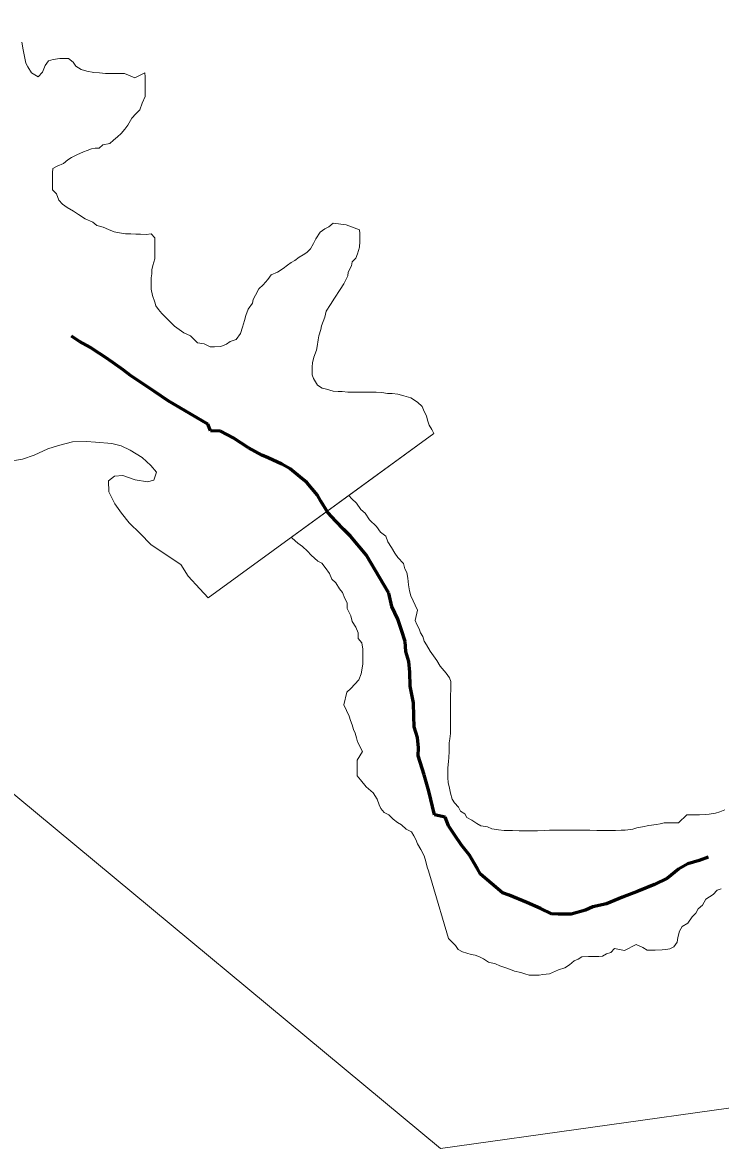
# Model space of a CAD drawing. Extents: x 553962 to 842807, y 8883888 to 9032388.
# Drawn here: x 803529 to 803899, y 9014473 to 9015070 of the extents above; entities that cross this region are included whole.
import ezdxf

# ---------------------------------------------------------------- set-up
doc = ezdxf.new("R2010")
doc.units = 0
doc.header["$LTSCALE"] = 200
doc.linetypes.add('LONG_DASH_SHORT_DASH', pattern=[9.9, 6, -1.2, 1.5, -1.2])
for name, color, linetype, lineweight in [('23', 7, 'Continuous', 13), ('25', 7, 'Continuous', 13), ('7', 7, 'LONG_DASH_SHORT_DASH', 60), ('8', 7, 'Continuous', 13)]:
    doc.layers.add(name, color=color, linetype=linetype, lineweight=lineweight)

msp = doc.modelspace()

# ---------------------------------------------------------------- linework, layer by layer
at = {"layer": '23'}
for points in [[(803588.6, 9015040.5), (803583.1, 9015042.8), (803579.9, 9015042.8), (803577.9, 9015042.9), (803575.1, 9015042.9), (803573.1, 9015042.9), (803569.9, 9015043.2), (803566.9, 9015043.4), (803563.1, 9015044.2), (803560.1, 9015045), (803557.4, 9015046.8), (803555.9, 9015048.8), (803553.4, 9015050.8), (803548.9, 9015050.8), (803545.4, 9015050.3), (803542.9, 9015049.6), (803541.1, 9015047.1), (803539.6, 9015043.6), (803537.3, 9015041.1), (803533.8, 9015043.2), (803531.9, 9015046.4), (803530.9, 9015048.4), (803530.2, 9015051.9), (803529.5, 9015055.4), (803528.7, 9015059.5)], [(803592.5, 9015027.2), (803594, 9015030.7), (803594.1, 9015034.2), (803594.1, 9015037.5), (803594.1, 9015041.2), (803593.9, 9015043.2), (803588.6, 9015040.5)], [(803700.6, 9014962.7), (803693.6, 9014963.5), (803691.3, 9014961.7), (803689.3, 9014960.5), (803686.8, 9014958.8), (803684.5, 9014955.3), (803683.2, 9014952.8), (803681.7, 9014950), (803679.7, 9014948.1), (803677.7, 9014946.8), (803675.7, 9014945.6), (803673.4, 9014943.8), (803671.4, 9014942.8), (803669.4, 9014941.4), (803667.1, 9014939.6), (803664.1, 9014937.6), (803660.8, 9014936.2), (803659.1, 9014933.7), (803656.6, 9014930.9), (803654.3, 9014928.7), (803652.5, 9014925.5), (803651.2, 9014923.2), (803651, 9014921.2), (803648.7, 9014918), (803647.4, 9014914.7), (803646.7, 9014912), (803645.6, 9014908.5), (803644.6, 9014905.2), (803642.3, 9014902), (803639.1, 9014900.8), (803637.1, 9014899.5), (803634.1, 9014898.3), (803630.8, 9014898.1), (803628.5, 9014898.1), (803625.3, 9014899.6), (803621.8, 9014900.1), (803618.1, 9014903.9), (803614.6, 9014905.4), (803609.6, 9014909), (803606.1, 9014912.5), (803602.9, 9014915.8), (803601.2, 9014917.8), (803599.7, 9014919.8), (803599.2, 9014921.8), (803598, 9014925.3), (803597.3, 9014928.6), (803597.3, 9014930.6), (803597.3, 9014932.6), (803597.3, 9014934.6), (803597.6, 9014936.8), (803597.6, 9014938.8), (803598.1, 9014941.1), (803599.1, 9014944.6), (803599.2, 9014948.8), (803599.2, 9014951.8), (803599.2, 9014955.8), (803597.2, 9014957.9), (803594.5, 9014957.6), (803591.5, 9014957.7), (803589.2, 9014957.7), (803586.5, 9014957.9), (803583.7, 9014958), (803580.5, 9014958.5), (803577.7, 9014959), (803574.7, 9014960.3), (803571.8, 9014961.5), (803568.5, 9014962.3), (803566.3, 9014964.1), (803562.3, 9014965.8), (803558.8, 9014968.1), (803556.1, 9014969.9), (803552.8, 9014971.9), (803550.3, 9014973.7), (803548.3, 9014975.7), (803547.1, 9014979.2), (803544.9, 9014981.2), (803544.9, 9014984.7), (803544.9, 9014988.2), (803545, 9014990.2), (803545.2, 9014992.5), (803547.5, 9014993.7), (803550.8, 9014995.2), (803553, 9014997.2), (803555, 9014998.4), (803557.8, 9014999.7), (803561.3, 9015001.4), (803563.3, 9015002.1), (803565.6, 9015002.9), (803567.6, 9015003.4), (803569.6, 9015003.4), (803571.6, 9015005.1), (803575.3, 9015005.8), (803577.3, 9015007.6), (803579.4, 9015009.3), (803581.4, 9015011), (803583.2, 9015013.3), (803584.9, 9015015.5), (803587, 9015019.3), (803589.2, 9015021.5), (803591.2, 9015023.7), (803592.5, 9015027.2)], [(803747, 9014852.2), (803746, 9014854.2), (803744.5, 9014856.5), (803743.6, 9014859.2), (803743.1, 9014861.5), (803741.8, 9014863.8), (803740.8, 9014866.5), (803738.4, 9014868.8), (803734.9, 9014871.1), (803731.1, 9014872.1), (803727.9, 9014872.9), (803724.9, 9014873.4), (803722.4, 9014873.4), (803719.4, 9014873.9), (803716.4, 9014874), (803714.4, 9014874), (803711.7, 9014874), (803708.9, 9014874), (803705.9, 9014874), (803703.4, 9014874), (803701.4, 9014874.1), (803698.4, 9014874.3), (803696.4, 9014874.3), (803693.6, 9014874.6), (803690.2, 9014875.6), (803687.9, 9014876.1), (803685.4, 9014877.7), (803683.2, 9014881.2), (803682.5, 9014883.2), (803682.5, 9014885.2), (803682.5, 9014887.5), (803682.8, 9014889.5), (803683.5, 9014892.5), (803684.8, 9014896.2), (803685.1, 9014898.2), (803685.8, 9014901.7), (803686.1, 9014903.9), (803687.1, 9014907.2), (803687.4, 9014909.2), (803689.2, 9014913.7), (803690, 9014916.9), (803692.2, 9014920.4), (803694.3, 9014923.9), (803697.3, 9014928.4), (803699.3, 9014931.4), (803701.4, 9014935.6), (803701.6, 9014937.6), (803703.4, 9014940.9), (803703.7, 9014943.1), (803705.7, 9014945.1), (803706.5, 9014947.4), (803707.7, 9014950.9), (803707.8, 9014953.9), (803707.8, 9014956.1), (803707.8, 9014958.1), (803707.6, 9014960.1), (803700.6, 9014962.7)], [(803743.1, 9014740.1), (803741.9, 9014742.1), (803741.2, 9014744.6), (803739.9, 9014746.6), (803739.2, 9014748.6), (803738, 9014750.9), (803737.2, 9014753.1), (803738.3, 9014758.6), (803734.8, 9014766.2), (803734.1, 9014768.7), (803733.6, 9014771.9), (803733.2, 9014775.5), (803732.7, 9014778.5), (803731.7, 9014780.5), (803731, 9014783.2), (803728, 9014786.5), (803726.3, 9014788.8), (803724.5, 9014791.8), (803722.6, 9014794.8), (803721.6, 9014797.8), (803718.8, 9014799.8), (803716.6, 9014802.8), (803712.9, 9014806.4), (803710.7, 9014809.9), (803708.4, 9014811.9), (803706, 9014815.2), (803703.5, 9014817.5), (803701.9, 9014819.3), (803747, 9014852.2)], [(803901.1, 9014652.7), (803898.5, 9014651.7), (803896.3, 9014651), (803892.8, 9014650.5), (803890.8, 9014650.2), (803887.8, 9014650), (803885.5, 9014650), (803883.3, 9014650), (803881, 9014650.1), (803876.7, 9014645.8), (803869, 9014645.9), (803867, 9014645.4), (803865, 9014644.9), (803861, 9014644.4), (803857.5, 9014643.7), (803854.5, 9014643.2), (803852.5, 9014642.5), (803848.4, 9014642), (803846.2, 9014642), (803843.2, 9014641.8), (803839.2, 9014641.8), (803835.4, 9014641.8), (803833.4, 9014641.8), (803829.7, 9014641.9), (803826.7, 9014641.9), (803823.4, 9014641.9), (803819.9, 9014641.9), (803815.9, 9014642), (803813.2, 9014642), (803808.2, 9014642), (803805.7, 9014641.8), (803801.9, 9014641.6), (803798.2, 9014641.6), (803794.2, 9014641.6), (803792.2, 9014641.6), (803788.7, 9014641.7), (803786.7, 9014641.7), (803784.2, 9014641.7), (803781.2, 9014642.2), (803777.7, 9014642.7), (803775.4, 9014643.7), (803771.9, 9014644.3), (803769.7, 9014645.5), (803767.2, 9014647.3), (803764.5, 9014648.6), (803763.5, 9014650.6), (803761.2, 9014652.1), (803760, 9014654.1), (803758, 9014656.4), (803756.8, 9014658.4), (803755.8, 9014661.6), (803755.3, 9014664.2), (803754.6, 9014667.2), (803754.4, 9014669.7), (803754.4, 9014672.7), (803754.4, 9014674.9), (803754.7, 9014678.4), (803754.9, 9014680.4), (803755.2, 9014683.7), (803755.2, 9014685.9), (803755.2, 9014688.2), (803755.5, 9014690.4), (803755.8, 9014693.2), (803755.8, 9014696.4), (803755.8, 9014698.4), (803755.8, 9014701.5), (803755.9, 9014704.2), (803755.9, 9014707.2), (803755.9, 9014709.2), (803755.9, 9014712.2), (803756, 9014717.5), (803756, 9014720.7), (803755.3, 9014722.7), (803753.5, 9014725.2), (803750.3, 9014728.8), (803748.6, 9014731.8), (803746.8, 9014734.3), (803745.1, 9014736.8), (803743.1, 9014740.1)]]:
    msp.add_lwpolyline(points, dxfattribs=at)
at = {"layer": '25'}
msp.add_line((803627.5, 9014765), (803747, 9014852.2), dxfattribs=at)
for points in [[(803588.6, 9015040.5), (803583.1, 9015042.8), (803579.9, 9015042.8), (803577.9, 9015042.9), (803575.1, 9015042.9), (803573.1, 9015042.9), (803569.9, 9015043.2), (803566.9, 9015043.4), (803563.1, 9015044.2), (803560.1, 9015045), (803557.4, 9015046.8), (803555.9, 9015048.8), (803553.4, 9015050.8), (803548.9, 9015050.8), (803545.4, 9015050.3), (803542.9, 9015049.6), (803541.1, 9015047.1), (803539.6, 9015043.6), (803537.3, 9015041.1), (803533.8, 9015043.2), (803531.9, 9015046.4), (803530.9, 9015048.4), (803530.2, 9015051.9), (803529.5, 9015055.4), (803528.7, 9015059.5)], [(803592.5, 9015027.2), (803594, 9015030.7), (803594.1, 9015034.2), (803594.1, 9015037.5), (803594.1, 9015041.2), (803593.9, 9015043.2), (803588.6, 9015040.5)], [(803700.6, 9014962.7), (803693.6, 9014963.5), (803691.3, 9014961.7), (803689.3, 9014960.5), (803686.8, 9014958.8), (803684.5, 9014955.3), (803683.2, 9014952.8), (803681.7, 9014950), (803679.7, 9014948.1), (803677.7, 9014946.8), (803675.7, 9014945.6), (803673.4, 9014943.8), (803671.4, 9014942.8), (803669.4, 9014941.4), (803667.1, 9014939.6), (803664.1, 9014937.6), (803660.8, 9014936.2), (803659.1, 9014933.7), (803656.6, 9014930.9), (803654.3, 9014928.7), (803652.5, 9014925.5), (803651.2, 9014923.2), (803651, 9014921.2), (803648.7, 9014918), (803647.4, 9014914.7), (803646.7, 9014912), (803645.6, 9014908.5), (803644.6, 9014905.2), (803642.3, 9014902), (803639.1, 9014900.8), (803637.1, 9014899.5), (803634.1, 9014898.3), (803630.8, 9014898.1), (803628.5, 9014898.1), (803625.3, 9014899.6), (803621.8, 9014900.1), (803618.1, 9014903.9), (803614.6, 9014905.4), (803609.6, 9014909), (803606.1, 9014912.5), (803602.9, 9014915.8), (803601.2, 9014917.8), (803599.7, 9014919.8), (803599.2, 9014921.8), (803598, 9014925.3), (803597.3, 9014928.6), (803597.3, 9014930.6), (803597.3, 9014932.6), (803597.3, 9014934.6), (803597.6, 9014936.8), (803597.6, 9014938.8), (803598.1, 9014941.1), (803599.1, 9014944.6), (803599.2, 9014948.8), (803599.2, 9014951.8), (803599.2, 9014955.8), (803597.2, 9014957.9), (803594.5, 9014957.6), (803591.5, 9014957.7), (803589.2, 9014957.7), (803586.5, 9014957.9), (803583.7, 9014958), (803580.5, 9014958.5), (803577.7, 9014959), (803574.7, 9014960.3), (803571.8, 9014961.5), (803568.5, 9014962.3), (803566.3, 9014964.1), (803562.3, 9014965.8), (803558.8, 9014968.1), (803556.1, 9014969.9), (803552.8, 9014971.9), (803550.3, 9014973.7), (803548.3, 9014975.7), (803547.1, 9014979.2), (803544.9, 9014981.2), (803544.9, 9014984.7), (803544.9, 9014988.2), (803545, 9014990.2), (803545.2, 9014992.5), (803547.5, 9014993.7), (803550.8, 9014995.2), (803553, 9014997.2), (803555, 9014998.4), (803557.8, 9014999.7), (803561.3, 9015001.4), (803563.3, 9015002.1), (803565.6, 9015002.9), (803567.6, 9015003.4), (803569.6, 9015003.4), (803571.6, 9015005.1), (803575.3, 9015005.8), (803577.3, 9015007.6), (803579.4, 9015009.3), (803581.4, 9015011), (803583.2, 9015013.3), (803584.9, 9015015.5), (803587, 9015019.3), (803589.2, 9015021.5), (803591.2, 9015023.7), (803592.5, 9015027.2)], [(803747, 9014852.2), (803746, 9014854.2), (803744.5, 9014856.5), (803743.6, 9014859.2), (803743.1, 9014861.5), (803741.8, 9014863.8), (803740.8, 9014866.5), (803738.4, 9014868.8), (803734.9, 9014871.1), (803731.1, 9014872.1), (803727.9, 9014872.9), (803724.9, 9014873.4), (803722.4, 9014873.4), (803719.4, 9014873.9), (803716.4, 9014874), (803714.4, 9014874), (803711.7, 9014874), (803708.9, 9014874), (803705.9, 9014874), (803703.4, 9014874), (803701.4, 9014874.1), (803698.4, 9014874.3), (803696.4, 9014874.3), (803693.6, 9014874.6), (803690.2, 9014875.6), (803687.9, 9014876.1), (803685.4, 9014877.7), (803683.2, 9014881.2), (803682.5, 9014883.2), (803682.5, 9014885.2), (803682.5, 9014887.5), (803682.8, 9014889.5), (803683.5, 9014892.5), (803684.8, 9014896.2), (803685.1, 9014898.2), (803685.8, 9014901.7), (803686.1, 9014903.9), (803687.1, 9014907.2), (803687.4, 9014909.2), (803689.2, 9014913.7), (803690, 9014916.9), (803692.2, 9014920.4), (803694.3, 9014923.9), (803697.3, 9014928.4), (803699.3, 9014931.4), (803701.4, 9014935.6), (803701.6, 9014937.6), (803703.4, 9014940.9), (803703.7, 9014943.1), (803705.7, 9014945.1), (803706.5, 9014947.4), (803707.7, 9014950.9), (803707.8, 9014953.9), (803707.8, 9014956.1), (803707.8, 9014958.1), (803707.6, 9014960.1), (803700.6, 9014962.7)], [(803520.8, 9014837.1), (803529.1, 9014838.6), (803535.3, 9014840.6), (803542.4, 9014844), (803548.1, 9014845.7), (803555.6, 9014847.7), (803562.9, 9014847.9), (803567.7, 9014847.6), (803576.4, 9014846.8), (803581.4, 9014845.6), (803586.1, 9014843.3), (803592.5, 9014839.4), (803597.1, 9014835.1), (803600.1, 9014831.6), (803598.6, 9014827.4), (803595.3, 9014826.5), (803588.8, 9014827.5), (803582.2, 9014829.9), (803577.8, 9014829.6), (803574.6, 9014827.1), (803574.8, 9014821.3), (803578, 9014814.8), (803581.5, 9014810), (803585.5, 9014804.8), (803591.4, 9014799.2), (803597.1, 9014793.3), (803597.1, 9014793.3), (803603.1, 9014789.2), (803612.9, 9014782.8), (803616.8, 9014776.6), (803623.1, 9014769.8), (803627.5, 9014765)], [(803703, 9014717.1), (803707.2, 9014721.6), (803708.5, 9014724.8), (803708.8, 9014726.8), (803709.3, 9014730.1), (803709.3, 9014732.8), (803709.3, 9014735.1), (803709.4, 9014737.8), (803708.9, 9014741.3), (803706.9, 9014743.6), (803706.9, 9014746.6), (803705.7, 9014749.6), (803703.7, 9014752.6), (803703, 9014755.6), (803701, 9014759.4), (803701, 9014762.4), (803699.8, 9014764.7), (803698.6, 9014767.9), (803697.1, 9014769.9), (803695.1, 9014773), (803692.9, 9014775), (803691.7, 9014778), (803689.4, 9014781.2), (803687.7, 9014783.5), (803685.5, 9014784.5), (803682, 9014787.6), (803680, 9014789.8), (803677.5, 9014792.3), (803675, 9014794.1), (803672, 9014796.6), (803671.6, 9014797.2), (803701.9, 9014819.3)], [(803701.9, 9014819.3), (803703.5, 9014817.5), (803706, 9014815.2), (803708.4, 9014811.9), (803710.7, 9014809.9), (803712.9, 9014806.4), (803716.6, 9014802.8), (803718.8, 9014799.8), (803721.6, 9014797.8), (803722.6, 9014794.8), (803724.5, 9014791.8), (803726.3, 9014788.8), (803728, 9014786.5), (803731, 9014783.2), (803731.7, 9014780.5), (803732.7, 9014778.5), (803733.2, 9014775.5), (803733.6, 9014771.9), (803734.1, 9014768.7), (803734.8, 9014766.2), (803738.3, 9014758.6), (803737.2, 9014753.1), (803738, 9014750.9), (803739.2, 9014748.6), (803739.9, 9014746.6), (803741.2, 9014744.6), (803741.9, 9014742.1), (803743.1, 9014740.1)], [(803743.1, 9014740.1), (803745.1, 9014736.8), (803746.8, 9014734.3), (803748.6, 9014731.8), (803750.3, 9014728.8), (803753.5, 9014725.2), (803755.3, 9014722.7), (803756, 9014720.7), (803756, 9014717.5), (803755.9, 9014712.2), (803755.9, 9014709.2), (803755.9, 9014707.2), (803755.9, 9014704.2), (803755.8, 9014701.5), (803755.8, 9014698.4), (803755.8, 9014696.4), (803755.8, 9014693.2), (803755.5, 9014690.4), (803755.2, 9014688.2), (803755.2, 9014685.9), (803755.2, 9014683.7), (803754.9, 9014680.4), (803754.7, 9014678.4), (803754.4, 9014674.9), (803754.4, 9014672.7), (803754.4, 9014669.7), (803754.6, 9014667.2), (803755.3, 9014664.2), (803755.8, 9014661.6), (803756.8, 9014658.4), (803758, 9014656.4), (803760, 9014654.1), (803761.2, 9014652.1), (803763.5, 9014650.6), (803764.5, 9014648.6), (803767.2, 9014647.3), (803769.7, 9014645.5), (803771.9, 9014644.3), (803775.4, 9014643.7), (803777.7, 9014642.7), (803781.2, 9014642.2), (803784.2, 9014641.7), (803786.7, 9014641.7), (803788.7, 9014641.7), (803792.2, 9014641.6), (803794.2, 9014641.6), (803798.2, 9014641.6), (803801.9, 9014641.6), (803805.7, 9014641.8), (803808.2, 9014642), (803813.2, 9014642), (803815.9, 9014642), (803819.9, 9014641.9), (803823.4, 9014641.9), (803826.7, 9014641.9), (803829.7, 9014641.9), (803833.4, 9014641.8), (803835.4, 9014641.8), (803839.2, 9014641.8), (803843.2, 9014641.8), (803846.2, 9014642), (803848.4, 9014642), (803852.5, 9014642.5), (803854.5, 9014643.2), (803857.5, 9014643.7), (803861, 9014644.4), (803865, 9014644.9), (803867, 9014645.4), (803869, 9014645.9), (803876.7, 9014645.8), (803881, 9014650.1), (803883.3, 9014650), (803885.5, 9014650), (803887.8, 9014650), (803890.8, 9014650.2), (803892.8, 9014650.5), (803896.3, 9014651), (803898.5, 9014651.7), (803901.1, 9014652.7)], [(803766.7, 9014576), (803764.4, 9014576.7), (803762.2, 9014577.5), (803759.9, 9014578.8), (803758.4, 9014580.8), (803754.7, 9014584.5), (803746.2, 9014613.9), (803744.2, 9014620.4), (803743.5, 9014622.4), (803742.8, 9014625.4), (803741.8, 9014628.4), (803740.1, 9014631.7), (803738.3, 9014634.7), (803737.4, 9014637), (803736.4, 9014639), (803735.1, 9014641), (803732.4, 9014642.5), (803729.9, 9014644.8), (803727.7, 9014646.1), (803725.4, 9014647.8), (803723.2, 9014650.1), (803720.7, 9014651.4), (803719, 9014653.4), (803718, 9014655.4), (803717, 9014658.4), (803714.8, 9014661.7), (803711.1, 9014664.9), (803708.1, 9014668.7), (803706.3, 9014670.7), (803706.4, 9014672.7), (803706.4, 9014675), (803706.4, 9014677), (803706.4, 9014679), (803709.2, 9014683.7), (803706.5, 9014688.8), (803706, 9014690.8), (803705.3, 9014693.3), (803704.5, 9014695.3), (803703.8, 9014697.8), (803702.8, 9014700.1), (803702.1, 9014702.3), (803699.4, 9014708.3), (803700.9, 9014715.1), (803703, 9014717.1)], [(803899.2, 9014610.9), (803897.2, 9014610.1), (803895, 9014607.9), (803891.2, 9014605.4), (803889.4, 9014602.2), (803887.1, 9014600.2), (803885.9, 9014597.9), (803883.9, 9014596), (803881.6, 9014592.7), (803878.6, 9014591), (803877.1, 9014588.5), (803876.3, 9014585), (803876, 9014582.7), (803874.2, 9014580.2), (803872, 9014579), (803870, 9014578.8), (803868, 9014578.5), (803864.2, 9014578.3), (803862.2, 9014578.3), (803860, 9014578.3), (803857.7, 9014579.8), (803854.2, 9014581.4), (803848, 9014578.2), (803842.7, 9014579.2), (803840.7, 9014577.2), (803838.4, 9014576.5), (803836.4, 9014575.2), (803834.4, 9014575), (803831.2, 9014575), (803828.9, 9014575), (803825.4, 9014574.8), (803823.4, 9014573.6), (803821.4, 9014572.8), (803818.9, 9014570.6), (803816.4, 9014569.1), (803813.1, 9014567.9), (803808.3, 9014565.9), (803804.8, 9014565.4), (803802.8, 9014565.2), (803800.8, 9014565.2), (803797.6, 9014565.2), (803795.3, 9014565.8), (803793.1, 9014566.5), (803789.8, 9014567.3), (803787.6, 9014568.1), (803784.1, 9014569.3), (803781.9, 9014570.1), (803779.6, 9014571.1), (803775.9, 9014572.1), (803773.4, 9014573.7), (803771.2, 9014574.9), (803768.9, 9014575.7), (803766.7, 9014576)]]:
    msp.add_lwpolyline(points, dxfattribs=at)
at = {"layer": '7'}
for points in [[(803569.9, 9014894.5), (803564.7, 9014897.8), (803559.2, 9014900.8), (803555, 9014903.7)], [(803864, 9014613.1), (803855.3, 9014609.7), (803847, 9014606.5), (803838.5, 9014603), (803831.2, 9014601.3), (803827.4, 9014599.6), (803819.7, 9014597.4), (803815.2, 9014597.4), (803812.9, 9014597.4), (803809.4, 9014597.7), (803803.5, 9014600.5), (803796.2, 9014603.7), (803787, 9014607.6), (803783.3, 9014608.8), (803771.8, 9014618.6), (803770.1, 9014621.4), (803768.4, 9014624.4), (803765.9, 9014628.7), (803761.7, 9014634), (803758, 9014639.5), (803754.7, 9014644.2), (803753, 9014648.8), (803747.3, 9014650.1), (803744.4, 9014662.6), (803741.9, 9014671.3), (803738.7, 9014681.4), (803738.8, 9014685.6), (803738.3, 9014691.1), (803736.6, 9014696.7), (803736.4, 9014702.4), (803736.2, 9014709.4), (803734.5, 9014718.2), (803734.3, 9014725.7), (803733.8, 9014731.4), (803732.1, 9014736.7), (803731.9, 9014742), (803729.9, 9014748), (803728, 9014753.8), (803724.8, 9014760.5), (803723.1, 9014767.5), (803711.2, 9014787.9), (803702.8, 9014797.7), (803699.3, 9014801.2), (803695.1, 9014805.7), (803690.9, 9014810.2), (803687.2, 9014816.3), (803685.4, 9014819.5), (803679.7, 9014826.1), (803676, 9014829.1), (803670.8, 9014833.4), (803666.5, 9014835.9), (803659.3, 9014839.2), (803655.8, 9014840.7), (803648.8, 9014844.5), (803640.6, 9014849.8), (803633.9, 9014853.3), (803628.7, 9014853.6), (803627.2, 9014857.1), (803606.3, 9014869.5), (803599, 9014874.3), (803586.3, 9014882.9), (803582.4, 9014885.9), (803576.9, 9014889.7), (803572.9, 9014892.5), (803569.9, 9014894.5)], [(803892.4, 9014627.7), (803887.6, 9014625.8), (803881.6, 9014624.1), (803876.6, 9014621.3), (803870.8, 9014616.6), (803864, 9014613.1)]]:
    msp.add_lwpolyline(points, dxfattribs=at)
at = {"layer": '8'}
msp.add_lwpolyline([(804625.4, 9014595.8), (803750.6, 9014473.3), (802573.6, 9015450.5), (801697.7, 9015565.4), (800316.5, 9016807.2), (799695.4, 9016754.7), (799170.5, 9017069.8), (798680.5, 9016623.4), (798540.6, 9016781), (798334.3, 9016747), (798588.4, 9017146.4), (798720.6, 9018160.8), (799528.9, 9018579), (800064.8, 9019630.5), (801540.4, 9020111), (803188, 9022060.7), (803271.6, 9022924.2)], dxfattribs=at)

doc.saveas('drawing.dxf')
